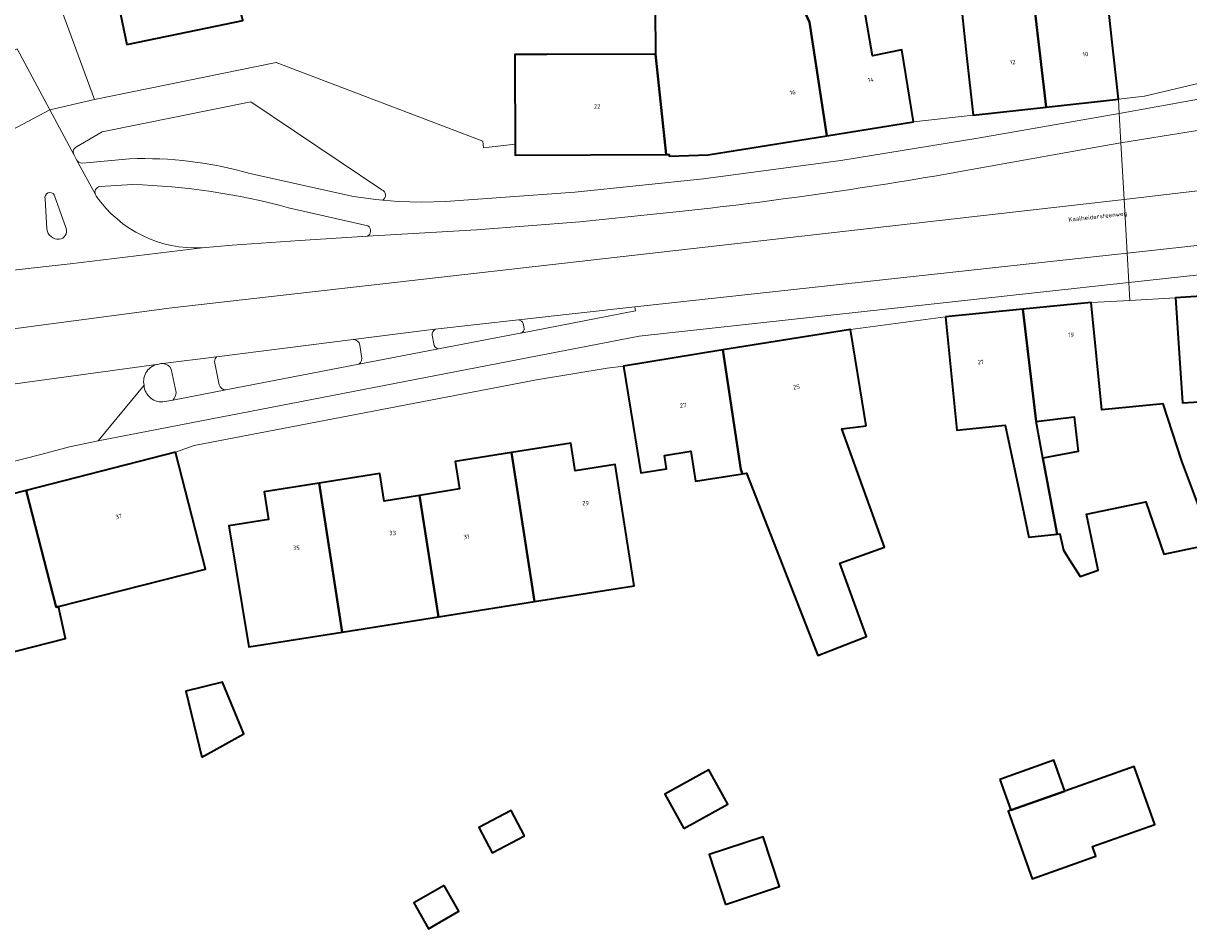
# Model space of a CAD drawing. Header units: metres. Extents: x 197700 to 204338, y 317132 to 325229.
# Tile 483 of 656: x 201059 to 201155, y 319699 to 319774. Entities that reach past the tile are written whole.
import ezdxf
from ezdxf.enums import TextEntityAlignment as Align

# ---------------------------------------------------------------- set-up
doc = ezdxf.new("R2010")
doc.units = ezdxf.units.M
for name, color, linetype, lineweight in [('B-WE-OG-BEBOUWING-GV', 7, 'Continuous', 35), ('B-WE-OG-BEBOUWING-T18', 10, 'Continuous', 18), ('B-WE-OG-TERREIN_CULTUURSCHEIDING-GV', 7, 'Continuous', 18), ('B-WE-OG-TERREIN_ERF-GV', 7, 'Continuous', 18), ('B-WE-OG-TOPOGRAFIE-T18', 10, 'Continuous', 18), ('B-WE-VH-VERHARDING_ASFALT-GV', 252, 'Continuous', 18), ('B-WE-VH-VERHARDING_BETONSTRAATSTEEN-GV', 252, 'Continuous', 18), ('B-WE-VH-VERHARDING_OPEN-GV', 252, 'Continuous', 18), ('B-WE-VH-VERHARDING_STRAATBAKSTEEN-GV', 252, 'Continuous', 18), ('B-WE-VH-VERHARDING_TEGEL-GV', 252, 'Continuous', 18)]:
    doc.layers.add(name, color=color, linetype=linetype, lineweight=lineweight)
doc.styles.add('NLCS-ISO-M200-T18', font='NLCS-ISO.ttf', dxfattribs={"height": 0.36})

msp = doc.modelspace()

# ---------------------------------------------------------------- linework, layer by layer
at = {"layer": 'B-WE-OG-BEBOUWING-GV'}
for points in [[(201125.225, 319765.084), (201123.788, 319774.487), (201120.78, 319781.028), (201120.884, 319781.074), (201114.351, 319795.91), (201104.918, 319792.521), (201110.995, 319775.608), (201111.018, 319771.854), (201111.924, 319763.528), (201112.163, 319763.529), (201112.174, 319763.395), (201115.392, 319763.503)], [(201143.396, 319767.464), (201149.386, 319768.122), (201148.841, 319773.092), (201148.331, 319777.739), (201144.95, 319777.405), (201144.623, 319780.718), (201145.929, 319780.847), (201145.496, 319785.232), (201144.85, 319785.691), (201144.605, 319785.865), (201144.248, 319786.119), (201141.336, 319785.831), (201141.656, 319782.586), (201141.616, 319782.582)], [(201072.894, 319778.926), (201071.534, 319785.435), (201067.296, 319784.55), (201064.849, 319784.039), (201067.232, 319772.635), (201073.916, 319774.032), (201076.857, 319774.646), (201075.72, 319779.489)], [(201125.504, 319783.652), (201126.603, 319778.936), (201124.491, 319778.574), (201123.222, 319782.104), (201120.884, 319781.074), (201120.78, 319781.028), (201123.788, 319774.487), (201125.225, 319765.084), (201132.392, 319766.236), (201131.598, 319771.173), (201131.432, 319772.203), (201128.991, 319771.707), (201127.841, 319778.411), (201131.139, 319778.991), (201129.522, 319784.485)], [(201137.351, 319782.161), (201137.898, 319776.626), (201136.282, 319776.467), (201136.802, 319771.733), (201137.344, 319766.8), (201143.396, 319767.464), (201141.616, 319782.582)], [(201111.924, 319763.528), (201111.018, 319771.854), (201102.037, 319771.818), (201099.385, 319771.807), (201099.387, 319771.104), (201099.411, 319764.38), (201099.414, 319763.484)], [(201144.289, 319732.089), (201144.534, 319732.115), (201144.82, 319730.754), (201145.186, 319730.186), (201146.215, 319728.592), (201147.698, 319729.098), (201146.722, 319733.735), (201151.651, 319734.773), (201153.128, 319730.437), (201157.191, 319731.292), (201154.638, 319738.13), (201153.091, 319742.885), (201148.006, 319742.383), (201147.128, 319751.28), (201141.469, 319750.721), (201142.574, 319741.425), (201145.704, 319741.797), (201146.046, 319738.925), (201143.12, 319738.381)], [(201162.114, 319736.237), (201160.772, 319744.159), (201160.513, 319752.079), (201154.116, 319751.668), (201154.436, 319746.678), (201154.675, 319742.957), (201157.486, 319743.141), (201158.458, 319738.602), (201159.103, 319735.592)], [(201135.059, 319750.088), (201135.55, 319745.113), (201135.986, 319740.697), (201139.995, 319741.118), (201141.142, 319735.666), (201141.947, 319731.843), (201141.942, 319731.84), (201144.289, 319732.089), (201143.12, 319738.381), (201142.61, 319741.126), (201142.574, 319741.425), (201141.469, 319750.721)], [(201128.476, 319741.056), (201127.981, 319744.118), (201127.183, 319749.054), (201116.605, 319747.344), (201118.111, 319737.445), (201118.24, 319737.099), (201118.579, 319737.152), (201124.489, 319722.033), (201128.501, 319723.601), (201126.3, 319729.688), (201129.991, 319731.023), (201126.455, 319740.8)], [(201109.189, 319741.08), (201109.822, 319737.167), (201111.946, 319737.5), (201111.771, 319738.613), (201113.95, 319738.955), (201114.338, 319736.487), (201118.24, 319737.099), (201118.111, 319737.445), (201116.605, 319747.344), (201108.391, 319746.016)], [(201071.264, 319738.885), (201058.893, 319735.718), (201061.383, 319726.034), (201061.586, 319726.085), (201073.744, 319729.198)], [(201091.49, 319735.296), (201093.041, 319725.236), (201101.015, 319726.501), (201099.111, 319738.857), (201094.427, 319738.12), (201094.787, 319735.832)], [(201101.015, 319726.501), (201109.264, 319727.809), (201107.682, 319737.857), (201104.373, 319737.337), (201104.012, 319739.628), (201099.111, 319738.857)], [(201093.041, 319725.236), (201091.49, 319735.296), (201088.556, 319734.819), (201088.193, 319737.111), (201083.165, 319736.314), (201085.067, 319723.971)], [(201083.165, 319736.314), (201078.604, 319735.591), (201078.964, 319733.314), (201075.686, 319732.77), (201077.351, 319722.747), (201085.067, 319723.971)], [(201061.586, 319726.085), (201061.383, 319726.034), (201058.893, 319735.718), (201050.985, 319733.694), (201054.135, 319721.391), (201062.156, 319723.444)], [(201073.459, 319713.612), (201076.93, 319715.555), (201075.175, 319719.816), (201072.133, 319719.078)], [(201139.546, 319711.776), (201140.456, 319709.215), (201144.935, 319710.806), (201144.024, 319713.368)], [(201147.349, 319705.357), (201147.5, 319705.411), (201147.216, 319706.208), (201152.398, 319708.05), (201150.692, 319712.852), (201144.935, 319710.806), (201140.456, 319709.215), (201140.251, 319709.142), (201142.241, 319703.543)], [(201113.373, 319707.708), (201117.013, 319709.727), (201115.442, 319712.561), (201111.801, 319710.543)], [(201100.176, 319707.099), (201099.077, 319709.193), (201096.403, 319707.789), (201097.502, 319705.695)], [(201116.836, 319701.426), (201121.31, 319702.897), (201119.957, 319707.016), (201115.483, 319705.546)], [(201093.516, 319702.981), (201091.007, 319701.541), (201092.23, 319699.41), (201094.74, 319700.851)]]:
    msp.add_lwpolyline(points, close=True, dxfattribs=at)
at = {"layer": 'B-WE-OG-TERREIN_CULTUURSCHEIDING-GV'}
for points in [[(201088.36, 319760.613), (201077.508, 319767.898), (201065.188, 319765.423), (201063.078, 319764.173)], [(201062.842, 319763.547), (201063.066, 319763.088)], [(201063.552, 319762.83), (201067.465, 319763.179)], [(201077.415, 319761.973), (201086.022, 319760.062), (201087.867, 319759.799), (201088.433, 319759.751)], [(201067.704, 319761.058), (201064.991, 319760.895)], [(201064.628, 319760.222), (201064.69, 319760.108), (201064.697, 319760.096)], [(201087.203, 319757.616), (201080.635, 319759.13)], [(201073.483, 319755.81), (201075.958, 319756.031), (201081.568, 319756.41), (201087.181, 319756.77)], [(201099.694, 319749.832), (201092.772, 319749.059)], [(201100.149, 319749.128), (201100.08, 319749.53)], [(201092.535, 319748.563), (201092.657, 319747.851)], [(201093.044, 319747.429), (201099.817, 319748.733), (201099.849, 319748.738), (201099.884, 319748.746)], [(201085.991, 319748.215), (201074.666, 319746.783)], [(201086.665, 319746.822), (201086.528, 319747.744)], [(201071.312, 319743.836), (201070.919, 319745.768)], [(201074.505, 319746.393), (201074.895, 319744.445)], [(201075.431, 319744.038), (201086.468, 319746.163)], [(201070.377, 319743.065), (201071.046, 319743.194)]]:
    msp.add_lwpolyline(points, dxfattribs=at)
for points in [[(201063.078, 319764.173, 0.451021), (201062.842, 319763.547)], [(201063.066, 319763.088, 0.287792), (201063.552, 319762.83)], [(201067.465, 319763.179, -0.078433), (201077.415, 319761.973)], [(201080.635, 319759.13, 0.057363), (201067.704, 319761.058)], [(201064.991, 319760.895, 0.459345), (201064.628, 319760.222)], [(201064.697, 319760.096, 0.258484), (201073.483, 319755.81)], [(201088.433, 319759.751, 0.624942), (201088.36, 319760.613)], [(201087.181, 319756.77, 0.55325), (201087.203, 319757.616)], [(201100.08, 319749.53, 0.275954), (201099.694, 319749.832)], [(201092.772, 319749.059, 0.29933), (201092.535, 319748.563)], [(201099.884, 319748.746, 0.35383), (201100.149, 319749.128)], [(201086.528, 319747.744, 0.401301), (201085.991, 319748.215)], [(201092.657, 319747.851, 0.280248), (201093.044, 319747.429)], [(201074.666, 319746.783, 0.183454), (201074.505, 319746.393)], [(201086.468, 319746.163, 0.313476), (201086.665, 319746.822)], [(201069.894, 319746.179, 0.435668), (201068.661, 319744.419)], [(201070.217, 319746.22, 0.094848), (201069.894, 319746.179)], [(201070.919, 319745.768, 0.259074), (201070.217, 319746.22)], [(201068.661, 319744.419, 0.443701), (201070.377, 319743.065)], [(201071.046, 319743.194, 0.218065), (201071.312, 319743.836)], [(201074.895, 319744.445, 0.32041), (201075.431, 319744.038)]]:
    msp.add_lwpolyline(points, format="xyb", dxfattribs=at)
at = {"layer": 'B-WE-OG-TERREIN_ERF-GV'}
for points in [[(201039.237, 319836.762), (201064.564, 319768.102), (201079.599, 319771.164), (201096.723, 319764.649), (201096.778, 319764.099), (201099.411, 319764.38), (201099.387, 319771.104), (201099.385, 319771.807), (201102.037, 319771.818), (201111.018, 319771.854), (201110.995, 319775.608)], [(201127.841, 319778.411), (201128.991, 319771.707), (201131.432, 319772.203), (201131.598, 319771.173), (201132.392, 319766.236), (201137.344, 319766.8), (201136.802, 319771.733), (201136.282, 319776.467)], [(201148.331, 319777.739), (201148.841, 319773.092), (201149.386, 319768.122), (201151.549, 319768.369), (201159.339, 319770.22)], [(201157.486, 319743.141), (201154.675, 319742.957), (201154.436, 319746.678), (201154.116, 319751.668), (201150.311, 319751.457), (201147.128, 319751.28), (201148.006, 319742.383), (201153.091, 319742.885), (201154.638, 319738.13), (201157.191, 319731.292), (201153.128, 319730.437), (201151.651, 319734.773), (201146.722, 319733.735), (201147.698, 319729.098), (201146.215, 319728.592), (201145.186, 319730.186), (201144.82, 319730.754), (201144.534, 319732.115), (201144.289, 319732.089), (201141.942, 319731.84), (201141.947, 319731.843), (201141.142, 319735.666), (201139.995, 319741.118), (201135.986, 319740.697), (201135.55, 319745.113), (201135.059, 319750.088), (201127.183, 319749.054), (201127.981, 319744.118), (201128.476, 319741.056), (201126.455, 319740.8), (201129.991, 319731.023), (201126.3, 319729.688), (201128.501, 319723.601), (201124.489, 319722.033), (201118.579, 319737.152), (201118.24, 319737.099), (201114.338, 319736.487), (201113.95, 319738.955), (201111.771, 319738.613), (201111.946, 319737.5), (201109.822, 319737.167), (201109.189, 319741.08), (201108.391, 319746.016)], [(201108.391, 319746.016), (201107.025, 319745.825), (201101.17, 319744.864), (201072.825, 319739.431), (201071.264, 319738.885), (201073.744, 319729.198), (201061.586, 319726.085), (201062.156, 319723.444), (201054.135, 319721.391)]]:
    msp.add_lwpolyline(points, dxfattribs=at)
for points in [[(201067.296, 319784.55), (201071.534, 319785.435), (201072.894, 319778.926), (201075.72, 319779.489), (201076.857, 319774.646), (201073.916, 319774.032), (201067.232, 319772.635), (201064.849, 319784.039)], [(201143.12, 319738.381), (201146.046, 319738.925), (201145.704, 319741.797), (201142.574, 319741.425), (201142.61, 319741.126)], [(201099.111, 319738.857), (201104.012, 319739.628), (201104.373, 319737.337), (201107.682, 319737.857), (201109.264, 319727.809), (201101.015, 319726.501), (201093.041, 319725.236), (201085.067, 319723.971), (201077.351, 319722.747), (201075.686, 319732.77), (201078.964, 319733.314), (201078.604, 319735.591), (201083.165, 319736.314), (201088.193, 319737.111), (201088.556, 319734.819), (201091.49, 319735.296), (201094.787, 319735.832), (201094.427, 319738.12)], [(201076.93, 319715.555), (201073.459, 319713.612), (201072.133, 319719.078), (201075.175, 319719.816)], [(201140.456, 319709.215), (201139.546, 319711.776), (201144.024, 319713.368), (201144.935, 319710.806), (201150.692, 319712.852), (201152.398, 319708.05), (201147.216, 319706.208), (201147.5, 319705.411), (201147.349, 319705.357), (201142.241, 319703.543), (201140.251, 319709.142)], [(201117.013, 319709.727), (201113.373, 319707.708), (201111.801, 319710.543), (201115.442, 319712.561)], [(201099.077, 319709.193), (201100.176, 319707.099), (201097.502, 319705.695), (201096.403, 319707.789)], [(201116.836, 319701.426), (201115.483, 319705.546), (201119.957, 319707.016), (201121.31, 319702.897)], [(201091.007, 319701.541), (201093.516, 319702.981), (201094.74, 319700.851), (201092.23, 319699.41)]]:
    msp.add_lwpolyline(points, close=True, dxfattribs=at)
at = {"layer": 'B-WE-VH-VERHARDING_ASFALT-GV'}
for points in [[(201064.697, 319760.096), (201064.69, 319760.108), (201064.628, 319760.222), (201063.066, 319763.088), (201062.842, 319763.547), (201060.853, 319767.245), (201056.352, 319764.871), (201056.837, 319763.946), (201057.215, 319762.907)], [(201200.229, 319765.286), (201200.17, 319765.754), (201149.847, 319759.815), (201150.094, 319755.369), (201179.466, 319758.584), (201184.029, 319759.121), (201210.222, 319762.079), (201210.345, 319762.093), (201216.293, 319763.009), (201237.651, 319766.298), (201237.719, 319766.307), (201237.822, 319766.323), (201243.555, 319767.162)], [(201156.496, 319765.6), (201155.404, 319765.442), (201149.587, 319764.498), (201149.847, 319759.815), (201200.17, 319765.754), (201200.11, 319766.222)], [(201016.516, 319748.053), (201017.413, 319743.753), (201070.959, 319750.831), (201149.847, 319759.815), (201149.587, 319764.498), (201148.779, 319764.367), (201137.979, 319762.419)], [(201061.227, 319760.202), (201062.209, 319757.412)], [(201150.094, 319755.369), (201149.847, 319759.815), (201070.959, 319750.831), (201017.413, 319743.753), (201018.46, 319738.735), (201027.621, 319740.173), (201042.854, 319742.459), (201050.097, 319743.477), (201069.894, 319746.179)], [(201060.609, 319757.349), (201060.461, 319759.869)], [(201113.273, 319758.833), (201104.748, 319757.957), (201096.204, 319757.295), (201087.181, 319756.77), (201081.568, 319756.41), (201075.958, 319756.031), (201073.483, 319755.81), (201062.549, 319754.493), (201049.14, 319752.992), (201037.161, 319751.27), (201025.2, 319749.438), (201021.203, 319748.801), (201016.516, 319748.053)], [(201049.14, 319752.992), (201062.549, 319754.493), (201073.483, 319755.81)], [(201070.217, 319746.22), (201074.666, 319746.783), (201085.991, 319748.215), (201091.875, 319748.959), (201092.772, 319749.059), (201099.694, 319749.832), (201109.316, 319750.906), (201150.094, 319755.369)], [(201069.894, 319746.179), (201050.097, 319743.477)], [(201050.345, 319742.023), (201044.393, 319740.857), (201045.469, 319735.61), (201054.214, 319737.314), (201057.182, 319737.935), (201060.118, 319738.696), (201062.48, 319739.31), (201064.87, 319739.815), (201068.661, 319744.419)]]:
    msp.add_lwpolyline(points, dxfattribs=at)
for points in [[(201137.979, 319762.419, -0.016757), (201113.273, 319758.833)], [(201060.461, 319759.869, -0.820181), (201061.227, 319760.202)], [(201073.483, 319755.81, -0.258484), (201064.697, 319760.096)], [(201061.637, 319756.524, -0.399169), (201060.609, 319757.349)], [(201062.209, 319757.412, -0.489992), (201061.637, 319756.524)], [(201068.661, 319744.419, -0.435668), (201069.894, 319746.179)], [(201069.894, 319746.179, -0.094848), (201070.217, 319746.22)]]:
    msp.add_lwpolyline(points, format="xyb", dxfattribs=at)
at = {"layer": 'B-WE-VH-VERHARDING_BETONSTRAATSTEEN-GV'}
msp.add_lwpolyline([(201060.853, 319767.245), (201058.16, 319772.302), (201053.629, 319770.06), (201053.717, 319769.894), (201055.649, 319766.211), (201056.352, 319764.871)], close=True, dxfattribs=at)
for points in [[(201137.979, 319762.419), (201148.779, 319764.367), (201149.587, 319764.498), (201149.451, 319766.946), (201137.733, 319764.88), (201126.394, 319763.052), (201115.014, 319761.516), (201104.337, 319760.404), (201093.63, 319759.64), (201091.677, 319759.583), (201089.724, 319759.64), (201088.433, 319759.751), (201087.867, 319759.799), (201086.022, 319760.062), (201077.415, 319761.973)], [(201063.066, 319763.088), (201064.628, 319760.222)], [(201067.465, 319763.179), (201063.552, 319762.83)], [(201064.991, 319760.895), (201067.704, 319761.058)], [(201062.209, 319757.412), (201061.227, 319760.202)], [(201060.461, 319759.869), (201060.609, 319757.349)], [(201080.635, 319759.13), (201087.203, 319757.616)], [(201087.181, 319756.77), (201096.204, 319757.295), (201104.748, 319757.957), (201113.273, 319758.833)], [(201068.661, 319744.419), (201064.87, 319739.815), (201109.678, 319748.488), (201150.23, 319752.923), (201150.094, 319755.369), (201109.316, 319750.906), (201109.386, 319750.576), (201099.884, 319748.746), (201099.849, 319748.738), (201099.817, 319748.733), (201093.044, 319747.429), (201086.468, 319746.163), (201075.431, 319744.038), (201071.046, 319743.194)], [(201092.772, 319749.059), (201091.875, 319748.959), (201085.991, 319748.215)], [(201092.657, 319747.851), (201092.535, 319748.563)], [(201086.468, 319746.163), (201093.044, 319747.429)], [(201086.528, 319747.744), (201086.665, 319746.822)], [(201074.666, 319746.783), (201070.217, 319746.22)], [(201070.919, 319745.768), (201071.312, 319743.836)], [(201074.895, 319744.445), (201074.505, 319746.393)], [(201071.046, 319743.194), (201075.431, 319744.038)], [(201071.046, 319743.194), (201070.377, 319743.065)]]:
    msp.add_lwpolyline(points, dxfattribs=at)
for points in [[(201063.552, 319762.83, -0.287792), (201063.066, 319763.088)], [(201077.415, 319761.973, 0.078433), (201067.465, 319763.179)], [(201113.273, 319758.833, 0.016757), (201137.979, 319762.419)], [(201067.704, 319761.058, -0.057363), (201080.635, 319759.13)], [(201061.227, 319760.202, 0.820181), (201060.461, 319759.869)], [(201064.628, 319760.222, -0.459345), (201064.991, 319760.895)], [(201060.609, 319757.349, 0.399169), (201061.637, 319756.524)], [(201061.637, 319756.524, 0.489992), (201062.209, 319757.412)], [(201087.203, 319757.616, -0.55325), (201087.181, 319756.77)], [(201092.535, 319748.563, -0.29933), (201092.772, 319749.059)], [(201085.991, 319748.215, -0.401301), (201086.528, 319747.744)], [(201093.044, 319747.429, -0.280248), (201092.657, 319747.851)], [(201074.505, 319746.393, -0.183454), (201074.666, 319746.783)], [(201086.665, 319746.822, -0.313476), (201086.468, 319746.163)], [(201070.217, 319746.22, -0.259074), (201070.919, 319745.768)], [(201070.377, 319743.065, -0.443701), (201068.661, 319744.419)], [(201071.312, 319743.836, -0.218065), (201071.046, 319743.194)], [(201075.431, 319744.038, -0.32041), (201074.895, 319744.445)]]:
    msp.add_lwpolyline(points, format="xyb", dxfattribs=at)
at = {"layer": 'B-WE-VH-VERHARDING_OPEN-GV'}
for points in [[(201099.884, 319748.746), (201109.386, 319750.576), (201109.316, 319750.906), (201099.694, 319749.832)], [(201100.08, 319749.53), (201100.149, 319749.128)]]:
    msp.add_lwpolyline(points, dxfattribs=at)
for points in [[(201099.694, 319749.832, -0.275954), (201100.08, 319749.53)], [(201100.149, 319749.128, -0.35383), (201099.884, 319748.746)]]:
    msp.add_lwpolyline(points, format="xyb", dxfattribs=at)
at = {"layer": 'B-WE-VH-VERHARDING_STRAATBAKSTEEN-GV'}
msp.add_lwpolyline([(201210.222, 319762.079), (201184.029, 319759.121), (201179.466, 319758.584), (201150.094, 319755.369), (201150.23, 319752.923), (201179.605, 319756.136), (201187.709, 319757.07), (201207.172, 319759.163)], dxfattribs=at)
at = {"layer": 'B-WE-VH-VERHARDING_TEGEL-GV'}
for points in [[(201058.16, 319772.302), (201060.853, 319767.245), (201064.564, 319768.102), (201039.237, 319836.762), (201036.826, 319843.173), (201034.368, 319849.522), (201032.512, 319846.602)], [(201088.433, 319759.751), (201089.724, 319759.64), (201091.677, 319759.583), (201093.63, 319759.64), (201104.337, 319760.404), (201115.014, 319761.516), (201126.394, 319763.052), (201137.733, 319764.88), (201149.451, 319766.946), (201149.386, 319768.122), (201143.396, 319767.464), (201137.344, 319766.8), (201132.392, 319766.236), (201125.225, 319765.084), (201115.392, 319763.503), (201112.174, 319763.395), (201112.163, 319763.529), (201111.924, 319763.528), (201099.414, 319763.484), (201099.411, 319764.38), (201096.778, 319764.099), (201096.723, 319764.649), (201079.599, 319771.164), (201064.564, 319768.102)], [(201064.564, 319768.102), (201060.853, 319767.245), (201062.842, 319763.547)], [(201063.078, 319764.173), (201065.188, 319765.423), (201077.508, 319767.898), (201088.36, 319760.613)], [(201207.172, 319759.163), (201187.709, 319757.07), (201179.605, 319756.136), (201150.23, 319752.923), (201150.311, 319751.457)], [(201150.311, 319751.457), (201154.116, 319751.668), (201160.513, 319752.079), (201166.406, 319752.458), (201197.959, 319755.966), (201205.642, 319756.796), (201207.073, 319756.95), (201207.946, 319750.609), (201212.044, 319750.955), (201216.324, 319746.932), (201215.932, 319750.452), (201212.797, 319753.351), (201209.862, 319752.994), (201209.34, 319757.379), (201219.534, 319755.418)], [(201050.985, 319733.694), (201058.893, 319735.718), (201071.264, 319738.885), (201072.825, 319739.431), (201101.17, 319744.864), (201107.025, 319745.825), (201108.391, 319746.016), (201116.605, 319747.344), (201127.183, 319749.054), (201135.059, 319750.088), (201141.469, 319750.721), (201147.128, 319751.28), (201150.311, 319751.457), (201150.23, 319752.923), (201109.678, 319748.488), (201064.87, 319739.815), (201062.48, 319739.31), (201060.118, 319738.696), (201057.182, 319737.935)]]:
    msp.add_lwpolyline(points, dxfattribs=at)
for points in [[(201191.896, 319778.764), (201191.896, 319778.763), (201166.973, 319772.338), (201159.339, 319770.22), (201151.549, 319768.369), (201149.386, 319768.122), (201149.451, 319766.946), (201152.492, 319767.482), (201156.313, 319768.184), (201160.099, 319769.065), (201178.519, 319773.795), (201191.26, 319777.127), (201204.391, 319780.503), (201204.892, 319780.632), (201204.662, 319782.043), (201194.796, 319779.548), (201194.79, 319779.546)], [(201149.587, 319764.498), (201155.404, 319765.442), (201156.496, 319765.6), (201156.441, 319765.979), (201163.924, 319767.816), (201171.924, 319769.923), (201201.883, 319777.686), (201204.264, 319778.329), (201204.702, 319778.442), (201204.391, 319780.503), (201191.26, 319777.127), (201178.519, 319773.795), (201160.099, 319769.065), (201156.313, 319768.184), (201152.492, 319767.482), (201149.451, 319766.946)]]:
    msp.add_lwpolyline(points, close=True, dxfattribs=at)
for points in [[(201062.842, 319763.547, -0.451021), (201063.078, 319764.173)], [(201088.36, 319760.613, -0.624942), (201088.433, 319759.751)]]:
    msp.add_lwpolyline(points, format="xyb", dxfattribs=at)

# ---------------------------------------------------------------- texts
at = {"layer": 'B-WE-OG-BEBOUWING-T18', "style": 'NLCS-ISO-M200-T18'}
for s, rotation, p in [('10', 6.2, (201146.638, 319771.844)), ('12', 6.2, (201140.617, 319771.183)), ('14', 9.1, (201128.864, 319769.72)), ('16', 9.1, (201122.393, 319768.68)), ('22', 0.2, (201106.195, 319767.508)), ('21', 5.6, (201137.957, 319746.355)), ('25', 9.1, (201122.706, 319744.278)), ('27', 9.1, (201113.31, 319742.759)), ('37', 14.3, (201066.571, 319733.555)), ('31', 9.2, (201095.366, 319731.874))]:
    msp.add_text(s, height=0.36, rotation=rotation, dxfattribs=at).set_placement(p, align=Align.MIDDLE)
for s, p in [('19', (201145.448, 319748.602)), ('29', (201105.238, 319734.649)), ('33', (201089.253, 319732.185)), ('35', (201081.274, 319730.956))]:
    msp.add_text(s, height=0.36, dxfattribs=at).set_placement(p, align=Align.MIDDLE)
at = {"layer": 'B-WE-OG-TOPOGRAFIE-T18', "style": 'NLCS-ISO-M200-T18'}
msp.add_text('Kaalheidersteenweg', height=0.36, rotation=6.2, dxfattribs=at).set_placement((201147.664, 319758.354), align=Align.MIDDLE)

doc.saveas('drawing.dxf')
